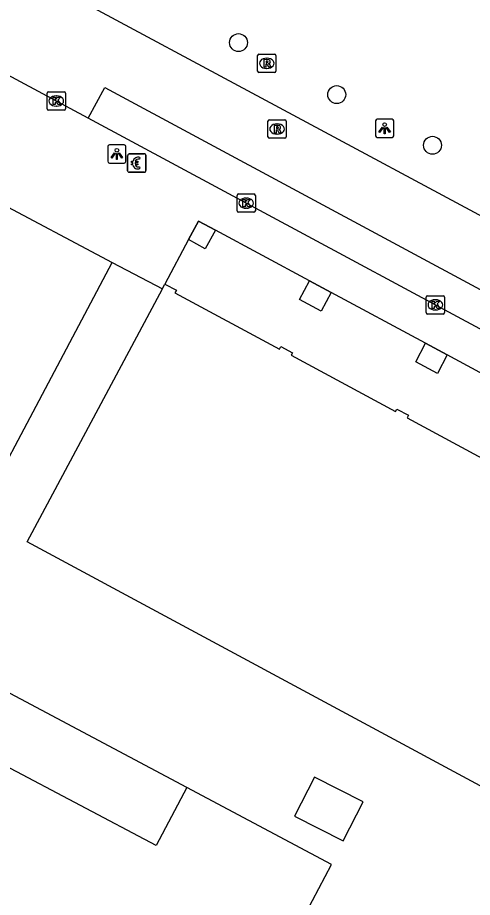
# Model space of a CAD drawing. Extents: x 159489 to 160304, y 383826 to 384530.
# Drawn here: x 159712.73 to 159737.61, y 384170.41 to 384218.51 of the extents above; entities that cross this region are included whole.
import ezdxf

# ---------------------------------------------------------------- set-up
doc = ezdxf.new("R2010")
doc.units = 0
for name, color, linetype in [('IMGEO_Betaalautomaat', 7, 'Continuous'), ('IMGEO_Boom', 7, 'Continuous'), ('IMGEO_Kolk', 7, 'Continuous'), ('IMGEO_Lage_trafo', 7, 'Continuous'), ('IMGEO_Lichtpunt', 7, 'Continuous'), ('IMGEO_Pand', 7, 'Continuous'), ('IMGEO_Pand_overbouw', 7, 'Continuous'), ('IMGEO_Rijbaan_lokaal_gesloten', 7, 'Continuous'), ('IMGEO_Rioolput', 7, 'Continuous'), ('IMGEO_Voetpad_open', 7, 'Continuous')]:
    doc.layers.add(name, color=color, linetype=linetype)

msp = doc.modelspace()

# ---------------------------------------------------------------- linework, layer by layer
at = {"layer": 'IMGEO_Betaalautomaat'}
for p, q in [((159718.828, 384211.062), (159719.669, 384211.062)), ((159719.669, 384211.062), (159718.828, 384211.062)), ((159718.753, 384210.138), (159718.753, 384210.979)), ((159718.753, 384210.979), (159718.753, 384210.138)), ((159719.036, 384210.526), (159719.036, 384210.594)), ((159719.157, 384210.594), (159719.157, 384210.526)), ((159719.415, 384210.867), (159719.398, 384210.767)), ((159719.752, 384210.988), (159719.752, 384210.147)), ((159719.752, 384210.147), (159719.752, 384210.988)), ((159719.678, 384210.063), (159718.837, 384210.063)), ((159718.837, 384210.063), (159719.678, 384210.063)), ((159719.402, 384210.361), (159719.424, 384210.274))]:
    msp.add_line(p, q, dxfattribs=at)
for points in [[(159719.036, 384210.594), (159718.967, 384210.594), (159718.967, 384210.663), (159719.046, 384210.663)], [(159719.168, 384210.663), (159719.315, 384210.663), (159719.315, 384210.594), (159719.157, 384210.594)], [(159719.041, 384210.457), (159718.967, 384210.457), (159718.967, 384210.526), (159719.036, 384210.526)], [(159719.157, 384210.526), (159719.315, 384210.526), (159719.315, 384210.457), (159719.171, 384210.457)]]:
    msp.add_lwpolyline(points, dxfattribs=at)
for centre, radius, start, end in [((159718.831, 384210.985), 0.0779, 92.4484, 184.2845), ((159718.831, 384210.985), 0.0779, 92.4484, 184.2845), ((159719.675, 384210.985), 0.0779, 2.4484, 94.2845), ((159719.675, 384210.985), 0.0779, 2.4484, 94.2845), ((159719.329, 384210.587), 0.293, 73.014, 165.0139), ((159719.335, 384210.6), 0.179, 69.3236, 159.5683), ((159718.831, 384210.141), 0.0779, 182.4484, 274.2845), ((159718.831, 384210.141), 0.0779, 182.4484, 274.2845), ((159719.302, 384210.512), 0.267, 191.8096, 297.0389), ((159719.335, 384210.527), 0.179, 202.7625, 291.8693), ((159719.675, 384210.141), 0.0779, 272.4484, 4.2845), ((159719.675, 384210.141), 0.0779, 272.4484, 4.2845)]:
    msp.add_arc(centre, radius, start, end, dxfattribs=at)
at = {"layer": 'IMGEO_Boom'}
for centre in [(159724.817, 384217.148), (159730.192, 384214.305), (159735.43, 384211.534)]:
    msp.add_circle(centre, 0.489, dxfattribs=at)
at = {"layer": 'IMGEO_Kolk'}
for p, q in [((159714.423, 384214.455), (159715.275, 384214.455)), ((159714.348, 384213.529), (159714.348, 384214.381)), ((159714.836, 384214.235), (159714.861, 384214.235)), ((159715.349, 384214.381), (159715.349, 384213.529)), ((159715.275, 384213.455), (159714.423, 384213.455)), ((159714.859, 384213.675), (159714.834, 384213.675)), ((159724.737, 384207.945), (159724.737, 384208.797)), ((159724.812, 384208.871), (159725.664, 384208.871)), ((159725.225, 384208.651), (159725.25, 384208.651)), ((159725.738, 384208.797), (159725.738, 384207.945)), ((159725.664, 384207.871), (159724.812, 384207.871)), ((159725.248, 384208.091), (159725.223, 384208.091)), ((159735.086, 384202.383), (159735.086, 384203.235)), ((159735.161, 384203.309), (159736.013, 384203.309)), ((159735.574, 384203.089), (159735.599, 384203.089)), ((159736.087, 384203.235), (159736.087, 384202.383)), ((159735.597, 384202.529), (159735.572, 384202.529)), ((159736.013, 384202.309), (159735.161, 384202.309))]:
    msp.add_line(p, q, dxfattribs=at)
for points in [[(159714.423, 384214.455), (159715.275, 384214.455)], [(159714.348, 384213.529), (159714.348, 384214.381)], [(159714.669, 384214.155), (159714.792, 384214.155), (159714.792, 384214.004), (159714.922, 384214.155), (159715.086, 384214.155), (159714.94, 384214.004), (159715.093, 384213.755), (159714.941, 384213.755), (159714.856, 384213.919), (159714.792, 384213.852), (159714.792, 384213.755), (159714.669, 384213.755), (159714.669, 384214.155)], [(159715.349, 384214.381), (159715.349, 384213.529)], [(159715.275, 384213.455), (159714.423, 384213.455)], [(159724.737, 384207.945), (159724.737, 384208.797)], [(159724.812, 384208.871), (159725.664, 384208.871)], [(159725.738, 384208.797), (159725.738, 384207.945)], [(159725.058, 384208.571), (159725.181, 384208.571), (159725.181, 384208.42), (159725.311, 384208.571), (159725.475, 384208.571), (159725.329, 384208.42), (159725.482, 384208.171), (159725.33, 384208.171), (159725.245, 384208.335), (159725.181, 384208.268), (159725.181, 384208.171), (159725.058, 384208.171), (159725.058, 384208.571)], [(159725.664, 384207.871), (159724.812, 384207.871)], [(159735.086, 384202.383), (159735.086, 384203.235)], [(159735.161, 384203.309), (159736.013, 384203.309)], [(159735.407, 384203.009), (159735.53, 384203.009), (159735.53, 384202.858), (159735.66, 384203.009), (159735.824, 384203.009), (159735.678, 384202.858), (159735.831, 384202.609), (159735.679, 384202.609), (159735.594, 384202.773), (159735.53, 384202.706), (159735.53, 384202.609), (159735.407, 384202.609), (159735.407, 384203.009)], [(159736.087, 384203.235), (159736.087, 384202.383)], [(159736.013, 384202.309), (159735.161, 384202.309)]]:
    msp.add_lwpolyline(points, dxfattribs=at)
for centre, start, end in [((159714.425, 384214.379), 91.552, 178.448), ((159714.425, 384214.379), 91.552, 178.448), ((159715.273, 384214.379), 1.552, 88.448), ((159715.273, 384214.379), 1.552, 88.448), ((159714.425, 384213.531), 181.552, 268.448), ((159714.425, 384213.531), 181.552, 268.448), ((159715.273, 384213.531), 271.552, 358.448), ((159715.273, 384213.531), 271.552, 358.448), ((159724.814, 384208.795), 91.552, 178.448), ((159724.814, 384208.795), 91.552, 178.448), ((159725.662, 384208.795), 1.552, 88.448), ((159725.662, 384208.795), 1.552, 88.448), ((159724.814, 384207.947), 181.552, 268.448), ((159724.814, 384207.947), 181.552, 268.448), ((159725.662, 384207.947), 271.552, 358.448), ((159725.662, 384207.947), 271.552, 358.448), ((159735.163, 384203.233), 91.552, 178.448), ((159735.163, 384203.233), 91.552, 178.448), ((159736.011, 384203.233), 1.552, 88.448), ((159736.011, 384203.233), 1.552, 88.448), ((159735.163, 384202.385), 181.552, 268.448), ((159735.163, 384202.385), 181.552, 268.448), ((159736.011, 384202.385), 271.552, 358.448), ((159736.011, 384202.385), 271.552, 358.448)]:
    msp.add_arc(centre, 0.0765, start, end, dxfattribs=at)
for centre, major_axis, ratio, start_param, end_param in [((159714.835, 384213.955), (-0.387, 0.002), 0.722429, 4.712389, 7.853982), ((159714.86, 384213.955), (-0.39, 0.002), 0.717154, 1.570796, 4.712389), ((159725.224, 384208.371), (-0.387, 0.002), 0.722429, 4.712389, 7.853982), ((159725.249, 384208.371), (-0.39, 0.002), 0.717154, 1.570796, 4.712389), ((159735.573, 384202.809), (-0.387, 0.002), 0.722429, 4.712389, 7.853982), ((159735.598, 384202.809), (-0.39, 0.002), 0.717154, 1.570796, 4.712389)]:
    msp.add_ellipse(centre, major_axis=major_axis, ratio=ratio, start_param=start_param, end_param=end_param, dxfattribs=at)
at = {"layer": 'IMGEO_Lage_trafo'}
msp.add_lwpolyline([(159727.878, 384174.865), (159730.542, 384173.502), (159731.63, 384175.632), (159728.966, 384176.995), (159727.878, 384174.865)], dxfattribs=at)
at = {"layer": 'IMGEO_Lichtpunt'}
for p, q in [((159733.215, 384212.961), (159732.407, 384212.961)), ((159733.215, 384212.961), (159732.407, 384212.961)), ((159732.313, 384212.866), (159732.313, 384212.059)), ((159732.313, 384212.866), (159732.313, 384212.059)), ((159733.309, 384212.059), (159733.309, 384212.866)), ((159733.309, 384212.059), (159733.309, 384212.866)), ((159718.566, 384211.558), (159717.758, 384211.558)), ((159718.566, 384211.558), (159717.758, 384211.558)), ((159732.407, 384211.965), (159733.215, 384211.965)), ((159732.407, 384211.965), (159733.215, 384211.965)), ((159717.664, 384211.463), (159717.664, 384210.656)), ((159717.664, 384211.463), (159717.664, 384210.656)), ((159718.66, 384210.656), (159718.66, 384211.463)), ((159718.66, 384210.656), (159718.66, 384211.463)), ((159717.758, 384210.562), (159718.566, 384210.562)), ((159717.758, 384210.562), (159718.566, 384210.562))]:
    msp.add_line(p, q, dxfattribs=at)
for points in [[(159732.687, 384212.53), (159732.726, 384212.502), (159732.538, 384212.24), (159732.5, 384212.267), (159732.687, 384212.53)], [(159732.789, 384212.482), (159732.836, 384212.482), (159732.836, 384212.16), (159732.789, 384212.16), (159732.789, 384212.482)], [(159732.899, 384212.502), (159732.937, 384212.529), (159733.124, 384212.267), (159733.085, 384212.239), (159732.899, 384212.502)], [(159718.038, 384211.127), (159718.077, 384211.099), (159717.889, 384210.837), (159717.851, 384210.864), (159718.038, 384211.127)], [(159718.14, 384211.079), (159718.187, 384211.079), (159718.187, 384210.757), (159718.14, 384210.757), (159718.14, 384211.079)], [(159718.25, 384211.099), (159718.288, 384211.126), (159718.475, 384210.864), (159718.436, 384210.836), (159718.25, 384211.099)]]:
    msp.add_lwpolyline(points, dxfattribs=at)
for centre in [(159732.812, 384212.664), (159718.163, 384211.261)]:
    msp.add_circle(centre, 0.0994, dxfattribs=at)
for centre, start, end in [((159732.407, 384212.866), 90, 180), ((159732.407, 384212.866), 90, 180), ((159733.215, 384212.866), 0, 90), ((159733.215, 384212.866), 0, 90), ((159732.407, 384212.059), 180, 270), ((159732.407, 384212.059), 180, 270), ((159733.215, 384212.059), 270, 0), ((159733.215, 384212.059), 270, 360), ((159717.758, 384211.463), 90, 180), ((159717.758, 384211.463), 90, 180), ((159718.566, 384211.463), 0, 90), ((159718.566, 384211.463), 0, 90), ((159717.758, 384210.656), 180, 270), ((159717.758, 384210.656), 180, 270), ((159718.566, 384210.656), 270, 0), ((159718.566, 384210.656), 270, 360)]:
    msp.add_arc(centre, 0.0946, start, end, dxfattribs=at)
at = {"layer": 'IMGEO_Pand'}
for points in [[(159662.333, 384234.555), (159694.017, 384217.753), (159692.377, 384214.788), (159696.5, 384212.654), (159698.141, 384215.619), (159717.909, 384205.131)], [(159723.002, 384205.878), (159722.09, 384206.374), (159722.63, 384207.384), (159723.551, 384206.889), (159723.002, 384205.878)], [(159721.988, 384176.427), (159706.924, 384184.426), (159717.909, 384205.131)], [(159720.655, 384203.689), (159720.717, 384203.806), (159720.79, 384203.943), (159721.416, 384203.608), (159721.342, 384203.47), (159727.068, 384200.388), (159727.142, 384200.524), (159727.767, 384200.188), (159727.693, 384200.051), (159733.414, 384196.972), (159733.488, 384197.109), (159734.113, 384196.772), (159734.039, 384196.636), (159739.755, 384193.56), (159739.828, 384193.696), (159740.454, 384193.36), (159740.38, 384193.223), (159746.088, 384190.151), (159746.162, 384190.288), (159746.787, 384189.951), (159746.713, 384189.815), (159746.633, 384189.666), (159747.543, 384189.177)], [(159729.341, 384202.471), (159728.162, 384203.104), (159728.703, 384204.119), (159729.887, 384203.483), (159729.341, 384202.471)], [(159747.543, 384189.177), (159747.022, 384188.208), (159746.853, 384188.299), (159739.845, 384175.298), (159739.116, 384175.702), (159739.215, 384175.882), (159713.256, 384189.858), (159720.655, 384203.689)], [(159735.701, 384199.052), (159734.514, 384199.69), (159735.046, 384200.709), (159736.232, 384200.072), (159735.701, 384199.052)], [(159721.988, 384176.427), (159720.309, 384173.25), (159707.869, 384179.82), (159701.859, 384168.45), (159714.299, 384161.869), (159710.44, 384154.57), (159698, 384161.15), (159691.98, 384149.78), (159704.42, 384143.2), (159700.579, 384135.9), (159688.119, 384142.479), (159687.696, 384141.679)], [(159691.579, 384099.696), (159709.034, 384132.721), (159709.579, 384133.752), (159712.659, 384132.11), (159714.168, 384134.941), (159711.071, 384136.599), (159711.529, 384137.442), (159729.91, 384172.22), (159721.988, 384176.427)]]:
    msp.add_lwpolyline(points, dxfattribs=at)
at = {"layer": 'IMGEO_Pand_overbouw'}
msp.add_lwpolyline([(159741.392, 384197.298), (159736.232, 384200.072), (159735.046, 384200.709), (159729.887, 384203.483), (159728.703, 384204.119), (159723.551, 384206.889), (159722.63, 384207.384), (159722.09, 384206.374), (159720.79, 384203.943), (159721.416, 384203.608), (159721.342, 384203.47), (159727.068, 384200.388), (159727.142, 384200.524), (159727.767, 384200.188), (159727.693, 384200.051), (159733.414, 384196.972), (159733.488, 384197.109), (159734.113, 384196.772), (159734.039, 384196.636), (159739.755, 384193.56)], dxfattribs=at)
at = {"layer": 'IMGEO_Rijbaan_lokaal_gesloten'}
for points in [[(159716.588, 384213.02), (159700.79, 384221.512)], [(159757.536, 384197.201), (159751.393, 384200.54), (159714.889, 384220.13)], [(159716.588, 384213.02), (159717.497, 384214.699), (159780.53, 384180.797), (159779.651, 384179.125)]]:
    msp.add_lwpolyline(points, dxfattribs=at)
at = {"layer": 'IMGEO_Rioolput'}
for p, q in [((159725.863, 384215.59), (159725.863, 384216.442)), ((159725.938, 384216.516), (159726.79, 384216.516)), ((159726.864, 384216.442), (159726.864, 384215.59)), ((159726.351, 384216.296), (159726.376, 384216.296)), ((159726.79, 384215.516), (159725.938, 384215.516)), ((159726.374, 384215.736), (159726.349, 384215.736)), ((159726.427, 384211.995), (159726.427, 384212.847)), ((159726.502, 384212.921), (159727.354, 384212.921)), ((159726.915, 384212.701), (159726.94, 384212.701)), ((159727.428, 384212.847), (159727.428, 384211.995)), ((159726.938, 384212.141), (159726.913, 384212.141)), ((159727.354, 384211.921), (159726.502, 384211.921))]:
    msp.add_line(p, q, dxfattribs=at)
for points in [[(159725.863, 384215.59), (159725.863, 384216.442)], [(159725.938, 384216.516), (159726.79, 384216.516)], [(159726.864, 384216.442), (159726.864, 384215.59)], [(159726.452, 384216.214), (159726.2, 384216.216), (159726.2, 384215.816)], [(159726.2, 384215.816), (159726.324, 384215.816), (159726.324, 384215.978), (159726.335, 384215.978)], [(159726.378, 384216.135), (159726.324, 384216.135), (159726.324, 384216.054)], [(159726.324, 384216.054), (159726.376, 384216.054)], [(159726.382, 384215.949), (159726.453, 384215.816), (159726.593, 384215.816), (159726.528, 384215.942)], [(159726.79, 384215.516), (159725.938, 384215.516)], [(159726.427, 384211.995), (159726.427, 384212.847)], [(159726.502, 384212.921), (159727.354, 384212.921)], [(159727.016, 384212.619), (159726.764, 384212.621), (159726.764, 384212.221)], [(159726.942, 384212.54), (159726.888, 384212.54), (159726.888, 384212.459)], [(159727.428, 384212.847), (159727.428, 384211.995)], [(159726.764, 384212.221), (159726.888, 384212.221), (159726.888, 384212.383), (159726.899, 384212.383)], [(159726.888, 384212.459), (159726.94, 384212.459)], [(159726.946, 384212.354), (159727.017, 384212.221), (159727.157, 384212.221), (159727.092, 384212.347)], [(159727.354, 384211.921), (159726.502, 384211.921)]]:
    msp.add_lwpolyline(points, dxfattribs=at)
for centre, radius, start, end in [((159725.94, 384216.44), 0.0765, 91.552, 178.448), ((159725.94, 384216.44), 0.0765, 91.552, 178.448), ((159726.788, 384216.44), 0.0765, 1.552, 88.448), ((159726.788, 384216.44), 0.0765, 1.552, 88.448), ((159726.334, 384215.925), 0.0533, 26.0293, 88.6989), ((159726.36, 384216.243), 0.19, 274.7715, 282.9687), ((159726.384, 384216.039), 0.0964, 77.0061, 93.1865), ((159726.398, 384216.096), 0.0378, 276.6634, 79.6772), ((159726.451, 384216.104), 0.109, 350.3612, 89.416), ((159726.449, 384216.104), 0.112, 277.5842, 350.9817), ((159726.433, 384215.889), 0.108, 29.5134, 73.7905), ((159725.94, 384215.592), 0.0765, 181.552, 268.448), ((159725.94, 384215.592), 0.0765, 181.552, 268.448), ((159726.788, 384215.592), 0.0765, 271.552, 358.448), ((159726.788, 384215.592), 0.0765, 271.552, 358.448), ((159726.504, 384212.845), 0.0765, 91.552, 178.448), ((159726.504, 384212.845), 0.0765, 91.552, 178.448), ((159726.948, 384212.444), 0.0964, 77.0061, 93.1865), ((159726.962, 384212.501), 0.0378, 276.6634, 79.6772), ((159727.015, 384212.509), 0.109, 350.3612, 89.416), ((159727.013, 384212.509), 0.112, 277.5842, 350.9817), ((159727.352, 384212.845), 0.0765, 1.552, 88.448), ((159727.352, 384212.845), 0.0765, 1.552, 88.448), ((159726.504, 384211.997), 0.0765, 181.552, 268.448), ((159726.504, 384211.997), 0.0765, 181.552, 268.448), ((159726.898, 384212.33), 0.0533, 26.0293, 88.6989), ((159726.924, 384212.648), 0.19, 274.7715, 282.9687), ((159726.997, 384212.294), 0.108, 29.5134, 73.7905), ((159727.352, 384211.997), 0.0765, 271.552, 358.448), ((159727.352, 384211.997), 0.0765, 271.552, 358.448)]:
    msp.add_arc(centre, radius, start, end, dxfattribs=at)
for centre, major_axis, ratio, start_param, end_param in [((159726.35, 384216.016), (-0.387, 0.002), 0.722429, 4.712389, 7.853982), ((159726.375, 384216.016), (-0.39, 0.002), 0.717154, 1.570796, 4.712389), ((159726.914, 384212.421), (-0.387, 0.002), 0.722429, 4.712389, 7.853982), ((159726.939, 384212.421), (-0.39, 0.002), 0.717154, 1.570796, 4.712389)]:
    msp.add_ellipse(centre, major_axis=major_axis, ratio=ratio, start_param=start_param, end_param=end_param, dxfattribs=at)
at = {"layer": 'IMGEO_Voetpad_open'}
for points in [[(159779.651, 384179.125), (159716.588, 384213.02)], [(159717.909, 384205.131), (159720.655, 384203.689)]]:
    msp.add_lwpolyline(points, dxfattribs=at)

doc.saveas('drawing.dxf')
